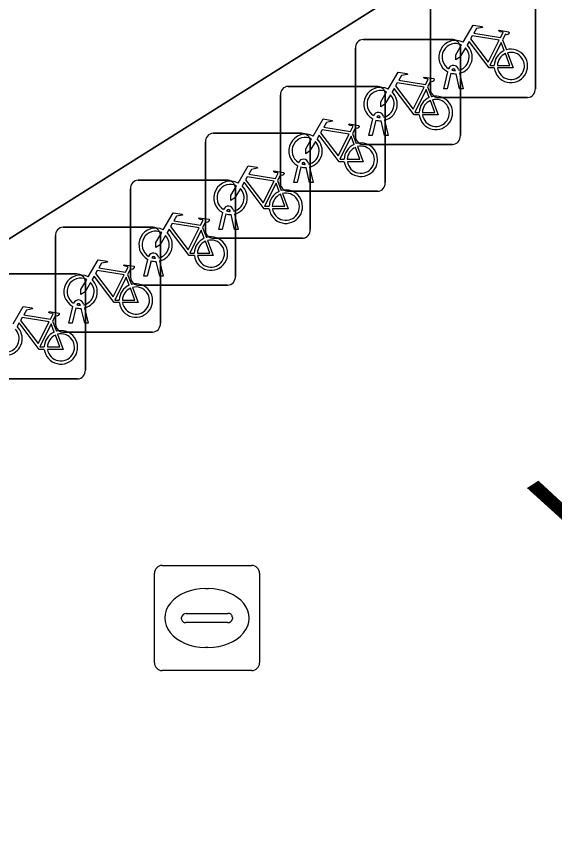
# Model space of a CAD drawing. Extents: x 159279 to 160377, y 384531 to 385888.
# Drawn here: x 160163.19 to 160168.32, y 384943.23 to 384950.97 of the extents above; entities that cross this region are included whole.
import ezdxf

# ---------------------------------------------------------------- set-up
doc = ezdxf.new("R2010")
doc.units = 0
for name, color, linetype in [('IMGEO_Fietsenrek', 7, 'Continuous'), ('IMGEO_Kolk', 7, 'Continuous'), ('IMGEO_Openbare_ruimte_label', 7, 'Continuous'), ('IMGEO_Pand', 7, 'Continuous'), ('IMGEO_Voetpad_open', 7, 'Continuous')]:
    doc.layers.add(name, color=color, linetype=linetype)

msp = doc.modelspace()

# ---------------------------------------------------------------- linework, layer by layer
at = {"layer": 'IMGEO_Fietsenrek'}
for p, q in [((160167.1365, 384950.2689), (160167.1365, 384951.1098)), ((160167.1365, 384951.1098), (160167.1365, 384950.2689)), ((160168.1355, 384951.1191), (160168.1355, 384950.2782)), ((160168.1355, 384950.2782), (160168.1355, 384951.1191)), ((160166.4969, 384950.7465), (160167.3378, 384950.7465)), ((160167.3378, 384950.7465), (160166.4969, 384950.7465)), ((160167.8232, 384950.7432), (160167.8595, 384950.648)), ((160166.4225, 384949.8219), (160166.4225, 384950.6628)), ((160166.4225, 384950.6628), (160166.4225, 384949.8219)), ((160167.4215, 384950.6721), (160167.4215, 384949.8312)), ((160167.4215, 384949.8312), (160167.4215, 384950.6721)), ((160167.2635, 384950.2783), (160167.3018, 384950.4383)), ((160167.3322, 384950.4261), (160167.2969, 384950.2783)), ((160167.3739, 384950.4499), (160167.3729, 384950.4542)), ((160167.415, 384950.2783), (160167.3811, 384950.42)), ((160167.4046, 384950.4614), (160167.4064, 384950.4535)), ((160167.4134, 384950.4243), (160167.4484, 384950.2783)), ((160165.7829, 384950.3005), (160166.6238, 384950.3005)), ((160166.6238, 384950.3005), (160165.7829, 384950.3005)), ((160167.1092, 384950.2962), (160167.1455, 384950.201)), ((160167.2969, 384950.2783), (160167.2635, 384950.2783)), ((160167.4484, 384950.2783), (160167.415, 384950.2783)), ((160165.7085, 384949.3759), (160165.7085, 384950.2168)), ((160165.7085, 384950.2168), (160165.7085, 384949.3759)), ((160166.7075, 384950.2261), (160166.7075, 384949.3852)), ((160166.7075, 384949.3852), (160166.7075, 384950.2261)), ((160168.0611, 384950.1945), (160167.2202, 384950.1945)), ((160167.2202, 384950.1945), (160168.0611, 384950.1945)), ((160166.5495, 384949.8313), (160166.5878, 384949.9913)), ((160166.6182, 384949.9791), (160166.5829, 384949.8313)), ((160166.6599, 384950.0029), (160166.6589, 384950.0072)), ((160166.701, 384949.8313), (160166.6671, 384949.973)), ((160166.6906, 384950.0144), (160166.6924, 384950.0065)), ((160166.6994, 384949.9773), (160166.7344, 384949.8313)), ((160165.0689, 384949.8535), (160165.9098, 384949.8535)), ((160165.9098, 384949.8535), (160165.0689, 384949.8535)), ((160166.3952, 384949.8502), (160166.4315, 384949.755)), ((160166.5829, 384949.8313), (160166.5495, 384949.8313)), ((160166.7344, 384949.8313), (160166.701, 384949.8313)), ((160164.9945, 384948.9289), (160164.9945, 384949.7698)), ((160164.9945, 384949.7698), (160164.9945, 384948.9289)), ((160165.9935, 384949.7791), (160165.9935, 384948.9382)), ((160165.9935, 384948.9382), (160165.9935, 384949.7791)), ((160167.3471, 384949.7475), (160166.5062, 384949.7475)), ((160166.5062, 384949.7475), (160167.3471, 384949.7475)), ((160165.9459, 384949.5569), (160165.9449, 384949.5612)), ((160165.9766, 384949.5684), (160165.9784, 384949.5605)), ((160165.8355, 384949.3853), (160165.8738, 384949.5453)), ((160165.9042, 384949.5331), (160165.8689, 384949.3853)), ((160165.987, 384949.3853), (160165.9531, 384949.527)), ((160165.9854, 384949.5313), (160166.0204, 384949.3853)), ((160164.3559, 384949.4075), (160165.1968, 384949.4075)), ((160165.1968, 384949.4075), (160164.3559, 384949.4075)), ((160165.2805, 384949.3331), (160165.2805, 384948.4922)), ((160165.2805, 384948.4922), (160165.2805, 384949.3331)), ((160165.6812, 384949.4032), (160165.7175, 384949.308)), ((160165.8689, 384949.3853), (160165.8355, 384949.3853)), ((160166.0204, 384949.3853), (160165.987, 384949.3853)), ((160164.2815, 384948.4829), (160164.2815, 384949.3238)), ((160164.2815, 384949.3238), (160164.2815, 384948.4829)), ((160166.6331, 384949.3015), (160165.7922, 384949.3015)), ((160165.7922, 384949.3015), (160166.6331, 384949.3015)), ((160165.1215, 384948.9383), (160165.1598, 384949.0983)), ((160165.2319, 384949.1099), (160165.2309, 384949.1142)), ((160165.2626, 384949.1214), (160165.2644, 384949.1135)), ((160165.1902, 384949.0861), (160165.1549, 384948.9383)), ((160165.273, 384948.9383), (160165.2391, 384949.08)), ((160165.2714, 384949.0843), (160165.3064, 384948.9383)), ((160163.6419, 384948.9605), (160164.4828, 384948.9605)), ((160164.4828, 384948.9605), (160163.6419, 384948.9605)), ((160164.9682, 384948.9572), (160165.0045, 384948.862)), ((160163.5675, 384948.0359), (160163.5675, 384948.8768)), ((160163.5675, 384948.8768), (160163.5675, 384948.0359)), ((160164.5665, 384948.8861), (160164.5665, 384948.0452)), ((160164.5665, 384948.0452), (160164.5665, 384948.8861)), ((160165.1549, 384948.9383), (160165.1215, 384948.9383)), ((160165.3064, 384948.9383), (160165.273, 384948.9383)), ((160165.9191, 384948.8545), (160165.0782, 384948.8545)), ((160165.0782, 384948.8545), (160165.9191, 384948.8545)), ((160164.4085, 384948.4923), (160164.4468, 384948.6523)), ((160164.4772, 384948.6401), (160164.4419, 384948.4923)), ((160164.5189, 384948.6639), (160164.5179, 384948.6682)), ((160164.56, 384948.4923), (160164.5261, 384948.634)), ((160164.5496, 384948.6754), (160164.5514, 384948.6675)), ((160164.5584, 384948.6383), (160164.5934, 384948.4923)), ((160162.9279, 384948.5145), (160163.7688, 384948.5145)), ((160163.7688, 384948.5145), (160162.9279, 384948.5145)), ((160164.2542, 384948.5102), (160164.2905, 384948.415)), ((160164.4419, 384948.4923), (160164.4085, 384948.4923)), ((160164.5934, 384948.4923), (160164.56, 384948.4923)), ((160163.8525, 384948.4401), (160163.8525, 384947.5992)), ((160163.8525, 384947.5992), (160163.8525, 384948.4401)), ((160165.2061, 384948.4085), (160164.3652, 384948.4085)), ((160164.3652, 384948.4085), (160165.2061, 384948.4085)), ((160163.6945, 384948.0453), (160163.7328, 384948.2053)), ((160163.7632, 384948.1931), (160163.7279, 384948.0453)), ((160163.8049, 384948.2169), (160163.8039, 384948.2212)), ((160163.846, 384948.0453), (160163.8121, 384948.187)), ((160163.8356, 384948.2284), (160163.8374, 384948.2205)), ((160163.8444, 384948.1913), (160163.8794, 384948.0453)), ((160163.5402, 384948.0642), (160163.5765, 384947.969)), ((160163.7279, 384948.0453), (160163.6945, 384948.0453)), ((160163.8794, 384948.0453), (160163.846, 384948.0453)), ((160164.4921, 384947.9615), (160163.6512, 384947.9615)), ((160163.6512, 384947.9615), (160164.4921, 384947.9615)), ((160163.7781, 384947.5155), (160162.9372, 384947.5155)), ((160162.9372, 384947.5155), (160163.7781, 384947.5155))]:
    msp.add_line(p, q, dxfattribs=at)
for points in [[(160167.4491, 384950.7202), (160167.5438, 384950.8837), (160167.63, 384950.8699), (160167.6317, 384950.8612), (160167.5756, 384950.8503), (160167.5494, 384950.805), (160167.8046, 384950.7642)], [(160167.8046, 384950.7642), (160167.8296, 384950.813), (160167.8245, 384950.817), (160167.8013, 384950.8207), (160167.7886, 384950.8282), (160167.7876, 384950.8313), (160167.7898, 384950.8359), (160167.8846, 384950.8208), (160167.8869, 384950.8105), (160167.8775, 384950.7981), (160167.8651, 384950.7917), (160167.8506, 384950.7979), (160167.8232, 384950.7432)], [(160167.7448, 384950.4755), (160167.6951, 384950.4756), (160167.5044, 384950.7273), (160167.4854, 384950.6945)], [(160167.7917, 384950.739), (160167.5349, 384950.78), (160167.5182, 384950.7512), (160167.6852, 384950.5309), (160167.7917, 384950.739)], [(160167.4698, 384950.6677), (160167.4182, 384950.5785), (160167.3783, 384950.5525), (160167.3795, 384950.6), (160167.434, 384950.6942)], [(160167.8397, 384950.641), (160167.8104, 384950.7178), (160167.701, 384950.4997), (160167.7437, 384950.4996)], [(160167.7737, 384950.4995), (160167.8936, 384950.4993), (160167.8504, 384950.6129)], [(160167.8702, 384950.6198), (160167.9252, 384950.4752), (160167.7751, 384950.4755)], [(160166.7351, 384950.2732), (160166.8298, 384950.4367), (160166.916, 384950.4229), (160166.9177, 384950.4142), (160166.8616, 384950.4033), (160166.8354, 384950.358), (160167.0906, 384950.3172)], [(160167.0906, 384950.3172), (160167.1156, 384950.366), (160167.1105, 384950.37), (160167.0873, 384950.3737), (160167.0746, 384950.3812), (160167.0736, 384950.3843), (160167.0758, 384950.3889), (160167.1706, 384950.3738), (160167.1729, 384950.3635), (160167.1635, 384950.3511), (160167.1511, 384950.3447), (160167.1366, 384950.3509), (160167.1092, 384950.2962)], [(160167.0308, 384950.0285), (160166.9811, 384950.0286), (160166.7904, 384950.2803), (160166.7714, 384950.2475)], [(160167.0777, 384950.292), (160166.8209, 384950.333), (160166.8042, 384950.3042), (160166.9712, 384950.0839), (160167.0777, 384950.292)], [(160167.1257, 384950.194), (160167.0964, 384950.2708), (160166.987, 384950.0527), (160167.0297, 384950.0526)], [(160166.7558, 384950.2207), (160166.7042, 384950.1315), (160166.6643, 384950.1055), (160166.6655, 384950.153), (160166.72, 384950.2472)], [(160167.0597, 384950.0525), (160167.1796, 384950.0523), (160167.1364, 384950.1659)], [(160167.1562, 384950.1728), (160167.2112, 384950.0282), (160167.0611, 384950.0285)], [(160166.0211, 384949.8272), (160166.1158, 384949.9907), (160166.202, 384949.9769), (160166.2037, 384949.9682), (160166.1476, 384949.9573), (160166.1214, 384949.912), (160166.3766, 384949.8712)], [(160166.3637, 384949.846), (160166.1069, 384949.887), (160166.0902, 384949.8582), (160166.2572, 384949.6379), (160166.3637, 384949.846)], [(160166.3766, 384949.8712), (160166.4016, 384949.92), (160166.3965, 384949.924), (160166.3733, 384949.9277), (160166.3606, 384949.9352), (160166.3596, 384949.9383), (160166.3618, 384949.9429), (160166.4566, 384949.9278), (160166.4589, 384949.9175), (160166.4495, 384949.9051), (160166.4371, 384949.8987), (160166.4226, 384949.9049), (160166.3952, 384949.8502)], [(160166.0418, 384949.7747), (160165.9902, 384949.6855), (160165.9503, 384949.6595), (160165.9515, 384949.707), (160166.006, 384949.8012)], [(160166.3168, 384949.5825), (160166.2671, 384949.5826), (160166.0764, 384949.8343), (160166.0574, 384949.8015)], [(160166.4117, 384949.748), (160166.3824, 384949.8248), (160166.273, 384949.6067), (160166.3157, 384949.6066)], [(160166.3457, 384949.6065), (160166.4656, 384949.6063), (160166.4224, 384949.7199)], [(160166.4422, 384949.7268), (160166.4972, 384949.5822), (160166.3471, 384949.5825)], [(160165.3071, 384949.3802), (160165.4018, 384949.5437), (160165.488, 384949.5299), (160165.4897, 384949.5212), (160165.4336, 384949.5103), (160165.4074, 384949.465), (160165.6626, 384949.4242)], [(160165.6626, 384949.4242), (160165.6876, 384949.473), (160165.6825, 384949.477), (160165.6593, 384949.4807), (160165.6466, 384949.4882), (160165.6456, 384949.4913), (160165.6478, 384949.4959), (160165.7426, 384949.4808), (160165.7449, 384949.4705), (160165.7355, 384949.4581), (160165.7231, 384949.4517), (160165.7086, 384949.4579), (160165.6812, 384949.4032)], [(160165.6497, 384949.399), (160165.3929, 384949.44), (160165.3762, 384949.4112), (160165.5432, 384949.1909), (160165.6497, 384949.399)], [(160165.3278, 384949.3277), (160165.2762, 384949.2385), (160165.2363, 384949.2125), (160165.2375, 384949.26), (160165.292, 384949.3542)], [(160165.6028, 384949.1355), (160165.5531, 384949.1356), (160165.3624, 384949.3873), (160165.3434, 384949.3545)], [(160165.6977, 384949.301), (160165.6684, 384949.3778), (160165.559, 384949.1597), (160165.6017, 384949.1596)], [(160165.6317, 384949.1595), (160165.7516, 384949.1593), (160165.7084, 384949.2729)], [(160165.7282, 384949.2798), (160165.7832, 384949.1352), (160165.6331, 384949.1355)], [(160164.5941, 384948.9342), (160164.6888, 384949.0977), (160164.775, 384949.0839), (160164.7767, 384949.0752), (160164.7206, 384949.0643), (160164.6944, 384949.019), (160164.9496, 384948.9782)], [(160164.9496, 384948.9782), (160164.9746, 384949.027), (160164.9695, 384949.031), (160164.9463, 384949.0347), (160164.9336, 384949.0422), (160164.9326, 384949.0453), (160164.9348, 384949.0499), (160165.0296, 384949.0348), (160165.0319, 384949.0245), (160165.0225, 384949.0121), (160165.0101, 384949.0057), (160164.9956, 384949.0119), (160164.9682, 384948.9572)], [(160164.9367, 384948.953), (160164.6799, 384948.994), (160164.6632, 384948.9652), (160164.8302, 384948.7449), (160164.9367, 384948.953)], [(160164.6148, 384948.8817), (160164.5632, 384948.7925), (160164.5233, 384948.7665), (160164.5245, 384948.814), (160164.579, 384948.9082)], [(160164.8898, 384948.6895), (160164.8401, 384948.6896), (160164.6494, 384948.9413), (160164.6304, 384948.9085)], [(160164.9847, 384948.855), (160164.9554, 384948.9318), (160164.846, 384948.7137), (160164.8887, 384948.7136)], [(160164.9187, 384948.7135), (160165.0386, 384948.7133), (160164.9954, 384948.8269)], [(160165.0152, 384948.8338), (160165.0702, 384948.6892), (160164.9201, 384948.6895)], [(160163.8801, 384948.4872), (160163.9748, 384948.6507), (160164.061, 384948.6369), (160164.0627, 384948.6282), (160164.0066, 384948.6173), (160163.9804, 384948.572), (160164.2356, 384948.5312)], [(160164.2356, 384948.5312), (160164.2606, 384948.58), (160164.2555, 384948.584), (160164.2323, 384948.5877), (160164.2196, 384948.5952), (160164.2186, 384948.5983), (160164.2208, 384948.6029), (160164.3156, 384948.5878), (160164.3179, 384948.5775), (160164.3085, 384948.5651), (160164.2961, 384948.5587), (160164.2816, 384948.5649), (160164.2542, 384948.5102)], [(160164.1758, 384948.2425), (160164.1261, 384948.2426), (160163.9354, 384948.4943), (160163.9164, 384948.4615)], [(160164.2227, 384948.506), (160163.9659, 384948.547), (160163.9492, 384948.5182), (160164.1162, 384948.2979), (160164.2227, 384948.506)], [(160164.2707, 384948.408), (160164.2414, 384948.4848), (160164.132, 384948.2667), (160164.1747, 384948.2666)], [(160163.9008, 384948.4347), (160163.8492, 384948.3455), (160163.8093, 384948.3195), (160163.8105, 384948.367), (160163.865, 384948.4612)], [(160164.2047, 384948.2665), (160164.3246, 384948.2663), (160164.2814, 384948.3799)], [(160164.3012, 384948.3868), (160164.3562, 384948.2422), (160164.2061, 384948.2425)], [(160163.1661, 384948.0412), (160163.2608, 384948.2047), (160163.347, 384948.1909), (160163.3487, 384948.1822), (160163.2926, 384948.1713), (160163.2664, 384948.126), (160163.5216, 384948.0852)], [(160163.5087, 384948.06), (160163.2519, 384948.101), (160163.2352, 384948.0722), (160163.4022, 384947.8519), (160163.5087, 384948.06)], [(160163.5216, 384948.0852), (160163.5466, 384948.134), (160163.5415, 384948.138), (160163.5183, 384948.1417), (160163.5056, 384948.1492), (160163.5046, 384948.1523), (160163.5068, 384948.1569), (160163.6016, 384948.1418), (160163.6039, 384948.1315), (160163.5945, 384948.1191), (160163.5821, 384948.1127), (160163.5676, 384948.1189), (160163.5402, 384948.0642)], [(160163.4618, 384947.7965), (160163.4121, 384947.7966), (160163.2214, 384948.0483), (160163.2024, 384948.0155)], [(160163.5567, 384947.962), (160163.5274, 384948.0388), (160163.418, 384947.8207), (160163.4607, 384947.8206)], [(160163.5872, 384947.9408), (160163.6422, 384947.7962), (160163.4921, 384947.7965)], [(160163.4907, 384947.8205), (160163.6106, 384947.8203), (160163.5674, 384947.9339)]]:
    msp.add_lwpolyline(points, dxfattribs=at)
for centre, radius, start, end in [((160166.5002, 384950.6686), 0.0779, 92.4484, 184.28452), ((160166.5002, 384950.6686), 0.0779, 92.4484, 184.28452), ((160167.3761, 384950.5789), 0.159, 62.67661, 242.13685), ((160167.3436, 384950.6688), 0.0779, 2.4484, 94.28452), ((160167.3436, 384950.6688), 0.0779, 2.4484, 94.28452), ((160167.3761, 384950.5789), 0.129, 63.31916, 238.90302), ((160167.3761, 384950.5789), 0.129, 283.60429, 43.43025), ((160167.3761, 384950.5789), 0.159, 283.5766, 46.60424), ((160167.9027, 384950.4949), 0.159, 187.0065, 105.77075), ((160167.9027, 384950.4949), 0.159, 113.3408, 178.32165), ((160167.9027, 384950.4949), 0.129, 113.92302, 177.95563), ((160167.9027, 384950.4949), 0.129, 188.67146, 104.58832), ((160167.3559, 384950.4503), 0.0499, 12.8025, 158.69338), ((160167.3761, 384950.5789), 0.159, 253.99666, 271.78671), ((160167.3559, 384950.4503), 0.0174, 12.8025, 163.45023), ((160167.3761, 384950.5789), 0.129, 253.41502, 269.02044), ((160165.7862, 384950.2226), 0.0779, 92.4484, 184.28452), ((160165.7862, 384950.2226), 0.0779, 92.4484, 184.28452), ((160166.6621, 384950.1319), 0.159, 62.67661, 242.13685), ((160166.6621, 384950.1319), 0.129, 63.31916, 238.90302), ((160166.6296, 384950.2228), 0.0779, 2.4484, 94.28452), ((160166.6296, 384950.2228), 0.0779, 2.4484, 94.28452), ((160167.2144, 384950.2722), 0.0779, 182.4484, 274.28452), ((160167.2144, 384950.2722), 0.0779, 182.4484, 274.28452), ((160168.0578, 384950.2724), 0.0779, 272.4484, 4.28452), ((160168.0578, 384950.2724), 0.0779, 272.4484, 4.28452), ((160166.6621, 384950.1319), 0.129, 283.60429, 43.43025), ((160166.6621, 384950.1319), 0.159, 283.5766, 46.60424), ((160167.1887, 384950.0479), 0.159, 113.3408, 178.32165), ((160167.1887, 384950.0479), 0.159, 187.0065, 105.77075), ((160167.1887, 384950.0479), 0.129, 113.92302, 177.95563), ((160167.1887, 384950.0479), 0.129, 188.67146, 104.58832), ((160166.6419, 384950.0033), 0.0499, 12.8025, 158.69338), ((160166.6621, 384950.1319), 0.159, 253.99666, 271.78671), ((160166.6419, 384950.0033), 0.0174, 12.8025, 163.45023), ((160166.6621, 384950.1319), 0.129, 253.41502, 269.02044), ((160165.0722, 384949.7756), 0.0779, 92.4484, 184.28452), ((160165.0722, 384949.7756), 0.0779, 92.4484, 184.28452), ((160165.9481, 384949.6859), 0.159, 62.67661, 242.13685), ((160165.9481, 384949.6859), 0.129, 63.31916, 238.90302), ((160165.9156, 384949.7758), 0.0779, 2.4484, 94.28452), ((160165.9156, 384949.7758), 0.0779, 2.4484, 94.28452), ((160165.9481, 384949.6859), 0.159, 283.5766, 46.60424), ((160166.5004, 384949.8252), 0.0779, 182.4484, 274.28452), ((160166.5004, 384949.8252), 0.0779, 182.4484, 274.28452), ((160167.3438, 384949.8254), 0.0779, 272.4484, 4.28452), ((160167.3438, 384949.8254), 0.0779, 272.4484, 4.28452), ((160165.9481, 384949.6859), 0.129, 283.60429, 43.43025), ((160166.4747, 384949.6019), 0.159, 113.3408, 178.32165), ((160166.4747, 384949.6019), 0.159, 187.0065, 105.77075), ((160166.4747, 384949.6019), 0.129, 113.92302, 177.95563), ((160166.4747, 384949.6019), 0.129, 188.67146, 104.58832), ((160165.9279, 384949.5573), 0.0499, 12.8025, 158.69338), ((160165.9279, 384949.5573), 0.0174, 12.8025, 163.45023), ((160165.9481, 384949.6859), 0.129, 253.41502, 269.02044), ((160165.9481, 384949.6859), 0.159, 253.99666, 271.78671), ((160164.3592, 384949.3296), 0.0779, 92.4484, 184.28452), ((160164.3592, 384949.3296), 0.0779, 92.4484, 184.28452), ((160165.2026, 384949.3298), 0.0779, 2.4484, 94.28452), ((160165.2026, 384949.3298), 0.0779, 2.4484, 94.28452), ((160165.2341, 384949.2389), 0.159, 62.67661, 242.13685), ((160165.2341, 384949.2389), 0.129, 63.31916, 238.90302), ((160165.2341, 384949.2389), 0.159, 283.5766, 46.60424), ((160165.7864, 384949.3792), 0.0779, 182.4484, 274.28452), ((160165.7864, 384949.3792), 0.0779, 182.4484, 274.28452), ((160166.6298, 384949.3794), 0.0779, 272.4484, 4.28452), ((160166.6298, 384949.3794), 0.0779, 272.4484, 4.28452), ((160165.2341, 384949.2389), 0.129, 283.60429, 43.43025), ((160165.7607, 384949.1549), 0.159, 113.3408, 178.32165), ((160165.7607, 384949.1549), 0.159, 187.0065, 105.77075), ((160165.7607, 384949.1549), 0.129, 113.92302, 177.95563), ((160165.7607, 384949.1549), 0.129, 188.67146, 104.58832), ((160165.2139, 384949.1103), 0.0499, 12.8025, 158.69338), ((160165.2139, 384949.1103), 0.0174, 12.8025, 163.45023), ((160165.2341, 384949.2389), 0.129, 253.41502, 269.02044), ((160165.2341, 384949.2389), 0.159, 253.99666, 271.78671), ((160163.6452, 384948.8826), 0.0779, 92.4484, 184.28452), ((160163.6452, 384948.8826), 0.0779, 92.4484, 184.28452), ((160164.5211, 384948.7929), 0.159, 62.67661, 242.13685), ((160164.4886, 384948.8828), 0.0779, 2.4484, 94.28452), ((160164.4886, 384948.8828), 0.0779, 2.4484, 94.28452), ((160164.5211, 384948.7929), 0.129, 63.31916, 238.90302), ((160164.5211, 384948.7929), 0.129, 283.60429, 43.43025), ((160164.5211, 384948.7929), 0.159, 283.5766, 46.60424), ((160165.0477, 384948.7089), 0.159, 187.0065, 105.77075), ((160165.0724, 384948.9322), 0.0779, 182.4484, 274.28452), ((160165.0724, 384948.9322), 0.0779, 182.4484, 274.28452), ((160165.9158, 384948.9324), 0.0779, 272.4484, 4.28452), ((160165.9158, 384948.9324), 0.0779, 272.4484, 4.28452), ((160165.0477, 384948.7089), 0.159, 113.3408, 178.32165), ((160165.0477, 384948.7089), 0.129, 113.92302, 177.95563), ((160165.0477, 384948.7089), 0.129, 188.67146, 104.58832), ((160164.5009, 384948.6643), 0.0499, 12.8025, 158.69338), ((160164.5211, 384948.7929), 0.159, 253.99666, 271.78671), ((160164.5009, 384948.6643), 0.0174, 12.8025, 163.45023), ((160164.5211, 384948.7929), 0.129, 253.41502, 269.02044), ((160163.8071, 384948.3459), 0.159, 62.67661, 242.13685), ((160163.7746, 384948.4368), 0.0779, 2.4484, 94.28452), ((160163.7746, 384948.4368), 0.0779, 2.4484, 94.28452), ((160164.3594, 384948.4862), 0.0779, 182.4484, 274.28452), ((160164.3594, 384948.4862), 0.0779, 182.4484, 274.28452), ((160165.2028, 384948.4864), 0.0779, 272.4484, 4.28452), ((160165.2028, 384948.4864), 0.0779, 272.4484, 4.28452), ((160163.8071, 384948.3459), 0.129, 63.31916, 238.90302), ((160163.8071, 384948.3459), 0.129, 283.60429, 43.43025), ((160163.8071, 384948.3459), 0.159, 283.5766, 46.60424), ((160164.3337, 384948.2619), 0.159, 113.3408, 178.32165), ((160164.3337, 384948.2619), 0.159, 187.0065, 105.77075), ((160164.3337, 384948.2619), 0.129, 113.92302, 177.95563), ((160164.3337, 384948.2619), 0.129, 188.67146, 104.58832), ((160163.7869, 384948.2173), 0.0499, 12.8025, 158.69338), ((160163.8071, 384948.3459), 0.159, 253.99666, 271.78671), ((160163.7869, 384948.2173), 0.0174, 12.8025, 163.45023), ((160163.8071, 384948.3459), 0.129, 253.41502, 269.02044), ((160163.0931, 384947.8999), 0.159, 283.5766, 46.60424), ((160163.6454, 384948.0392), 0.0779, 182.4484, 274.28452), ((160163.6454, 384948.0392), 0.0779, 182.4484, 274.28452), ((160164.4888, 384948.0394), 0.0779, 272.4484, 4.28452), ((160164.4888, 384948.0394), 0.0779, 272.4484, 4.28452), ((160163.0931, 384947.8999), 0.129, 283.60429, 43.43025), ((160163.6197, 384947.8159), 0.159, 113.3408, 178.32165), ((160163.6197, 384947.8159), 0.159, 187.0065, 105.77075), ((160163.6197, 384947.8159), 0.129, 188.67146, 104.58832), ((160163.6197, 384947.8159), 0.129, 113.92302, 177.95563), ((160163.7748, 384947.5934), 0.0779, 272.4484, 4.28452), ((160163.7748, 384947.5934), 0.0779, 272.4484, 4.28452)]:
    msp.add_arc(centre, radius, start, end, dxfattribs=at)
at = {"layer": 'IMGEO_Kolk'}
for p, q in [((160164.5839, 384945.7405), (160165.4361, 384945.7405)), ((160164.5095, 384944.8139), (160164.5095, 384945.6661)), ((160165.5105, 384945.6661), (160165.5105, 384944.8139)), ((160164.9975, 384945.5197), (160165.0225, 384945.5197)), ((160164.7679, 384945.2339), (160164.7679, 384945.2461)), ((160164.811, 384945.2833), (160165.2089, 384945.2833)), ((160165.252, 384945.2461), (160165.252, 384945.2339)), ((160165.2055, 384945.1967), (160164.8076, 384945.1967)), ((160165.0195, 384944.9603), (160164.9946, 384944.9603)), ((160165.4361, 384944.7395), (160164.5839, 384944.7395))]:
    msp.add_line(p, q, dxfattribs=at)
for points in [[(160164.5839, 384945.7405), (160165.4361, 384945.7405)], [(160164.5095, 384944.8139), (160164.5095, 384945.6661)], [(160165.5105, 384945.6661), (160165.5105, 384944.8139)], [(160165.4361, 384944.7395), (160164.5839, 384944.7395)]]:
    msp.add_lwpolyline(points, dxfattribs=at)
for centre, radius, start, end in [((160164.586, 384945.664), 0.0765, 91.55205, 178.44795), ((160164.586, 384945.664), 0.0765, 91.55205, 178.44795), ((160165.434, 384945.664), 0.0765, 1.55205, 88.44795), ((160165.434, 384945.664), 0.0765, 1.55205, 88.44795), ((160164.8081, 384945.2431), 0.0403, 85.87752, 175.75265), ((160164.8046, 384945.2332), 0.0366, 178.93798, 274.71019), ((160165.2094, 384945.2395), 0.043, 264.86636, 352.45326), ((160165.2134, 384945.2449), 0.0386, 1.73085, 96.63898), ((160164.586, 384944.816), 0.0765, 181.55205, 268.44795), ((160164.586, 384944.816), 0.0765, 181.55205, 268.44795), ((160165.434, 384944.816), 0.0765, 271.55205, 358.44795), ((160165.434, 384944.816), 0.0765, 271.55205, 358.44795)]:
    msp.add_arc(centre, radius, start, end, dxfattribs=at)
for centre, major_axis, ratio, start_param, end_param in [((160164.996, 384945.24), (-0.3872, 0.002), 0.722429, 4.712389, 7.853982), ((160165.021, 384945.24), (-0.3901, 0.002), 0.717154, 1.570796, 4.712389)]:
    msp.add_ellipse(centre, major_axis=major_axis, ratio=ratio, start_param=start_param, end_param=end_param, dxfattribs=at)
at = {"layer": 'IMGEO_Pand'}
msp.add_lwpolyline([(160207.073, 384976.509), (160184.472, 385012.451), (160172.655, 385004.957), (160171.911, 385004.485), (160183.387, 384986.245), (160155.821, 384968.894), (160138.895, 384979.678), (160132.516, 384969.665), (160128.468, 384963.312), (160128.225, 384962.93), (160128.151, 384962.81), (160136.468, 384957.522), (160140.797, 384954.771), (160156.585, 384944.734), (160157.383, 384945.236), (160175.252, 384956.483)], close=True, dxfattribs=at)
at = {"layer": 'IMGEO_Voetpad_open'}
msp.add_lwpolyline([(160183.598, 384951.036), (160175.252, 384956.483), (160157.383, 384945.236), (160158.49, 384943.412), (160149.358, 384937.672), (160149.505, 384937.426), (160142.654, 384933.08), (160135.554, 384929.394), (160134.763, 384928.175), (160135.001, 384928.016), (160137.74, 384926.188), (160138.507, 384927.394), (160148.03, 384921.196), (160147.234, 384919.973), (160157.962, 384912.865), (160159.135, 384914.643), (160160.26, 384916.396), (160172.182, 384934.516), (160166.779, 384938.078), (160169.644, 384942.477), (160171.591, 384941.214), (160174.239, 384945.221), (160176.198, 384943.978)], dxfattribs=at)

# ---------------------------------------------------------------- texts
at = {"layer": 'IMGEO_Openbare_ruimte_label'}
msp.add_text('Wenckenbachstraat', height=1, rotation=32.67328, dxfattribs=at).set_placement((160168.5903, 384945.6324))

doc.saveas('drawing.dxf')
